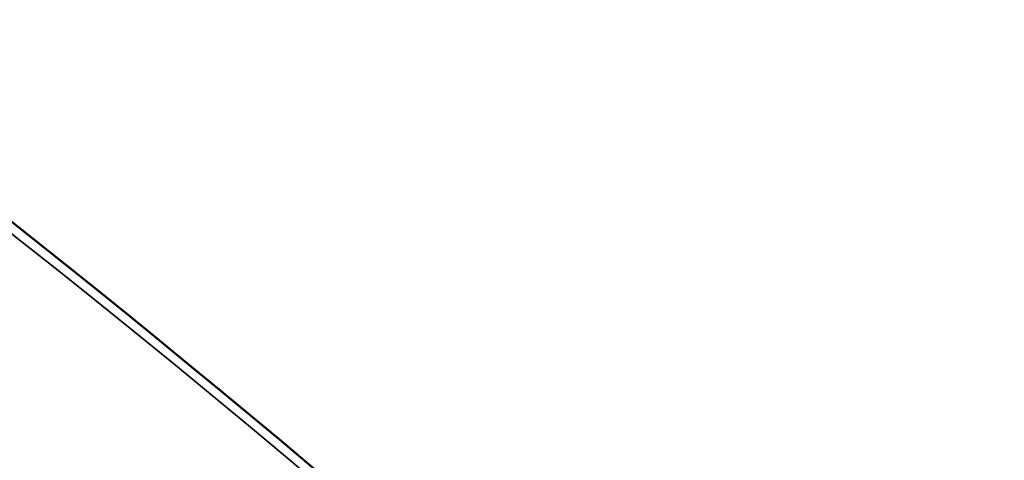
# Model space of a CAD drawing. Header units: millimetres. Extents: x 50 to 3176, y 50 to 2109.
# Tile 592 of 656: x 2047.17 to 2050.7, y 636.74 to 638.32. Entities that reach past the tile are written whole.
import ezdxf

# ---------------------------------------------------------------- set-up
doc = ezdxf.new("R2010")
doc.units = ezdxf.units.MM
doc.header["$LTSCALE"] = 10
doc.layers.add('Visible (ISO)', color=7, linetype='Continuous', lineweight=50)
doc.layers.add('Visible Narrow (ISO)', color=7, linetype='Continuous', lineweight=35)

msp = doc.modelspace()

# ---------------------------------------------------------------- linework, layer by layer
at = {"layer": 'Visible (ISO)'}
for points, knots in [([(2024.1503, 642.5806), (2025.8737, 643.5755), (2027.8404, 644.1477), (2032.0977, 644.4036), (2034.3878, 644.0879), (2039.1125, 642.5997), (2041.5469, 641.4274), (2046.3731, 638.32), (2048.7644, 636.385), (2051.6021, 633.593), (2052.1556, 633.0232), (2052.7009, 632.4365)], [5.497787, 5.497787, 5.497787, 5.497787, 5.77877, 5.77877, 6.059753, 6.059753, 6.340736, 6.340736, 6.621719, 6.621719, 6.690856, 6.690856, 6.690856, 6.690856]), ([(2054.0372, 576.1256), (2051.7931, 575.5732), (2049.2972, 575.5858), (2044.0373, 576.7342), (2041.272, 577.8772), (2035.7584, 581.1801), (2033.011, 583.341), (2027.815, 588.4597), (2025.3672, 591.4164), (2021.0176, 597.8263), (2019.1164, 601.2783), (2016.0522, 608.3295), (2014.8897, 611.9276), (2013.4217, 618.908), (2013.1165, 622.2891), (2013.3977, 628.4932), (2013.9841, 631.3152), (2015.9933, 636.1079), (2017.4145, 638.08), (2019.7024, 639.9501), (2020.2512, 640.3294), (2020.8269, 640.6618)], [2.522076, 2.522076, 2.522076, 2.522076, 2.840156, 2.840156, 3.160369, 3.160369, 3.481068, 3.481068, 3.801671, 3.801671, 4.122186, 4.122186, 4.442713, 4.442713, 4.763343, 4.763343, 5.084027, 5.084027, 5.403911, 5.403911, 5.497787, 5.497787, 5.497787, 5.497787]), ([(2043.2371, 637.9004), (2043.3039, 637.8788), (2043.3708, 637.8567), (2045.5094, 637.1389), (2047.6376, 636.0292), (2050.4455, 634.0651), (2051.1896, 633.496), (2051.9245, 632.8847)], [1.536989, 1.536989, 1.536989, 1.536989, 1.564831, 1.564831, 2.427332, 2.427332, 2.739684, 2.739684, 2.739684, 2.739684])]:
    msp.add_open_spline(points, degree=3, knots=knots, dxfattribs=at)
at = {"layer": 'Visible Narrow (ISO)'}
for centre, major_axis, start_param, end_param in [((2042.5064, 611.0319), (18.175, -31.48), 1.952201, 6.117304), ((2042.4003, 610.9706), (18.25, -31.6099), 3.141593, 6.117304), ((2039.0769, 609.0519), (-18.25, 31.6099), 0, 2.975711)]:
    msp.add_ellipse(centre, major_axis=major_axis, ratio=0.57735, start_param=start_param, end_param=end_param, dxfattribs=at)

doc.saveas('drawing.dxf')
